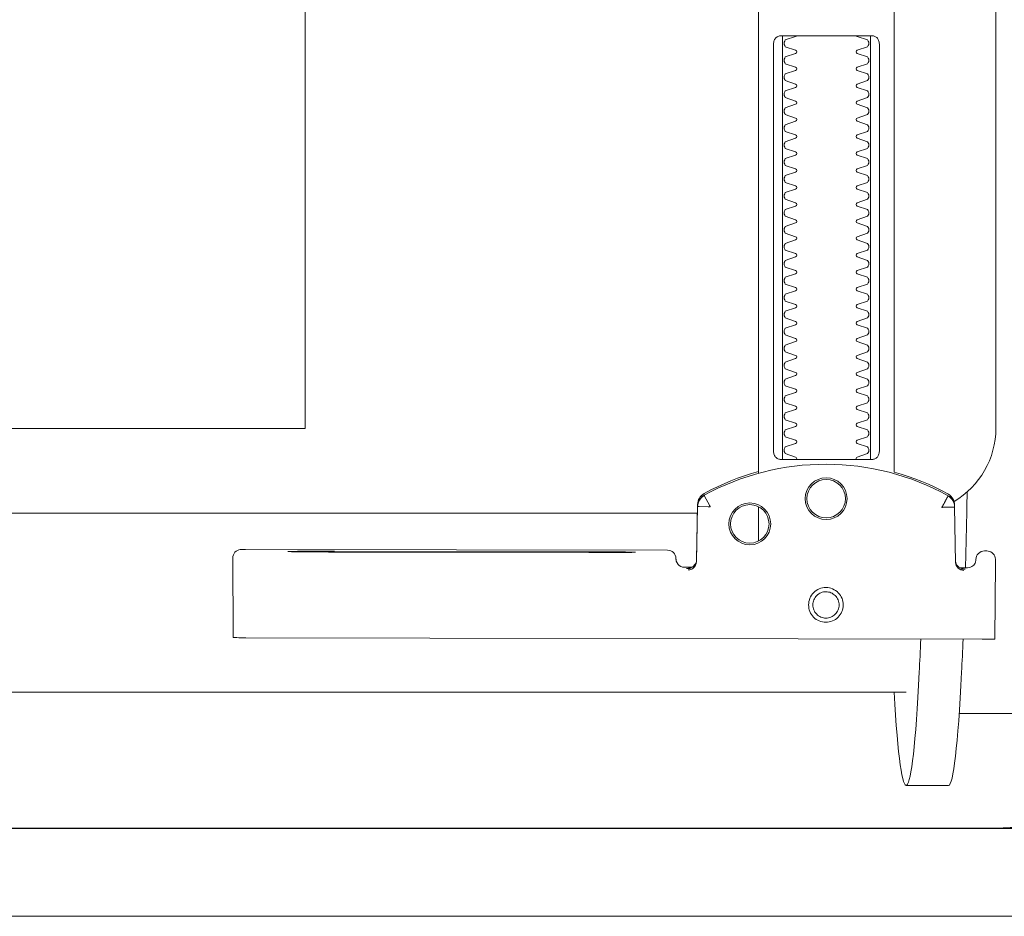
# Model space of a CAD drawing. Header units: millimetres. Extents: x 23192 to 177760, y -399809 to -79279.
# Tile 534 of 656: x 73274 to 73285, y -194641 to -194630. Entities that reach past the tile are written whole.
import ezdxf

# ---------------------------------------------------------------- set-up
doc = ezdxf.new("R2010")
doc.units = ezdxf.units.MM
doc.linetypes.add('DASHDOT', pattern=[25.4, 12.7, -6.35, 0, -6.35])
doc.linetypes.add('HIDDEN2', pattern=[4.7625, 3.175, -1.5875])
doc.layers.get('0').update_dxf_attribs({"lineweight": 0})
for name, color, linetype, lineweight in [('!! 0_ Istn-sciany', 3, 'Continuous', 30), ('!! 0_Osie', 1, 'DASHDOT', 13), ('0-osie-liniA', 14, 'DASHDOT', 5)]:
    doc.layers.add(name, color=color, linetype=linetype, lineweight=lineweight)
doc.layers.add('!! 2_WYBURZENIA DO REMONTU', color=7, linetype='Continuous', lineweight=0, true_color=0x4d4d4d, plot=False)
doc.layers.add('!!_@ wypos sanit nd', color=7, linetype='Continuous', lineweight=0, plot=False)

# ---------------------------------------------------------------- blocks, each defined once
blk = doc.blocks.new('A$Cff2eaf8b')
for points in [[(-0.18941, 0.09963), (-0.19441, 0.09963)], [(-0.19567, 0.09113), (-0.20939, 0.09113)], [(-0.18941, 0.08863), (-0.04454, 0.08863), (-0.04035, 0.08853), (-0.03617, 0.08824), (-0.032, 0.08775), (-0.02786, 0.08707), (-0.02376, 0.08619), (-0.0197, 0.08513), (-0.0157, 0.08388), (-0.01176, 0.08244), (-0.00789, 0.08082), (-0.0041, 0.07902), (-0.0004, 0.07705), (0.0032, 0.0749), (0.0067, 0.0726), (0.01009, 0.07012), (0.01337, 0.0675)], [(-0.19839, 0.08237), (-0.11148, 0.08219)], [(-0.19594, 0.07411), (-0.19609, 0.07411), (-0.19639, 0.07411), (-0.19593, 0.07402), (-0.19578, 0.07396), (-0.19564, 0.07387), (-0.19551, 0.07376), (-0.1954, 0.07363), (-0.19532, 0.07349), (-0.19526, 0.07333), (-0.19523, 0.07317)], [(-0.16479, 0.06647), (-0.16466, 0.07302), (-0.16465, 0.07318), (-0.16461, 0.07333), (-0.16454, 0.07348), (-0.16445, 0.07361), (-0.16435, 0.07373), (-0.16422, 0.07383), (-0.16409, 0.07391), (-0.16394, 0.07396), (-0.16349, 0.07404), (-0.1638, 0.07405), (-0.16395, 0.07405)], [(-0.12195, 0.07209), (-0.15195, 0.07215)], [(-0.15195, 0.07205), (-0.12195, 0.07199)], [(-0.172, 0.07079), (-0.172, 0.06674)], [(0.16493, 0.0675), (-0.16477, 0.0675)], [(-0.172, 0.06279), (-0.172, -0.00182)], [(-0.1852, 0.06018), (-0.1852, 0.01218)], [(-0.1748, 0.01218), (-0.1748, 0.06018)], [(-0.11847, -0.0325), (-0.11847, 0.0575), (0.11153, 0.0575), (0.11153, -0.0325)]]:
    blk.add_lwpolyline(points)
for points in [[(-0.19989, 0.08236), (-0.19995, 0.07336, 0.009369), (-0.19994, 0.07293), (-0.19992, 0.07276), (-0.19986, 0.07259), (-0.19979, 0.07243), (-0.19968, 0.07229), (-0.19955, 0.07217), (-0.19941, 0.07208), (-0.19924, 0.07201), (-0.19908, 0.07197), (-0.19895, 0.07196), (-0.1988, 0.07196)], [(-0.16413, 0.07389), (-0.16324, 0.07389), (-0.16303, 0.07386), (-0.16283, 0.0738), (-0.16264, 0.07369), (-0.16249, 0.07354), (-0.16237, 0.07337), (-0.16228, 0.07317), (-0.16225, 0.07297, 0.002299), (-0.16224, 0.07285, 0.40455), (-0.16124, 0.07188), (-0.11145, 0.07178), (-0.11127, 0.07178), (-0.11111, 0.07178), (-0.111, 0.07178), (-0.11083, 0.07179), (-0.11065, 0.07183), (-0.11049, 0.0719), (-0.11033, 0.072), (-0.1102, 0.07212), (-0.11009, 0.07227), (-0.11001, 0.07243), (-0.10996, 0.07261), (-0.10995, 0.07279), (-0.10997, 0.08178), (-0.10998, 0.08217)], [(-0.19576, 0.07395), (-0.19665, 0.07395, 0.282591), (-0.19754, 0.0734), (-0.19758, 0.07331), (-0.19761, 0.0732), (-0.19763, 0.07311), (-0.19764, 0.07296, -0.415352), (-0.19865, 0.07196)], [(-0.19623, 0.07426), (-0.19588, 0.0742), (-0.19555, 0.07399), (-0.19533, 0.07367), (-0.19523, 0.07332), (-0.19513, 0.06676), (-0.19513, 0.0667, 0.265347), (-0.19435, 0.06544, 0.125711), (-0.17997, 0.06173, 0.125711), (-0.16558, 0.06538, 0.26954), (-0.1648, 0.06667), (-0.16467, 0.07322), (-0.16464, 0.07344), (-0.16456, 0.07365), (-0.16444, 0.07383), (-0.16428, 0.07399), (-0.1641, 0.0741), (-0.16389, 0.07417), (-0.16368, 0.0742)], [(-0.19513, 0.06651), (-0.19511, 0.06632), (-0.19509, 0.06622), (-0.19506, 0.06612), (-0.19503, 0.06602), (-0.19498, 0.06592), (-0.19493, 0.06582), (-0.19488, 0.06573), (-0.19482, 0.06564), (-0.19475, 0.06556), (-0.19468, 0.06548), (-0.1946, 0.06541), (-0.19452, 0.06535), (-0.19443, 0.06529), (-0.19434, 0.06524), (-0.19358, 0.06483), (-0.19281, 0.06445), (-0.19203, 0.0641), (-0.19125, 0.06376), (-0.19045, 0.06345), (-0.18964, 0.06316), (-0.18882, 0.06289), (-0.188, 0.06265), (-0.188, -0.01362, 0.414214)], [(-0.172, 0.0626), (-0.17117, 0.06284), (-0.17034, 0.0631), (-0.16952, 0.06339), (-0.16872, 0.0637), (-0.16792, 0.06404), (-0.16713, 0.06439), (-0.16635, 0.06477), (-0.16558, 0.06518), (-0.16557, 0.06518, 0.269546), (-0.16479, 0.06647)], [(-0.15993, -0.0325), (-0.17249, -0.0325, 0.405519), (-0.172, -0.032), (-0.172, -0.0313, 0.414214), (-0.1725, -0.0308), (-0.1875, -0.0308, 0.414214), (-0.188, -0.0313), (-0.188, -0.032, 0.405519), (-0.18751, -0.0325), (-0.19, -0.0325, -0.414214), (-0.2, -0.0225), (-0.2, 0.0575, -0.266001), (-0.19506, 0.06612)], [(-0.18353, 0.01118, 0.182836), (-0.18364, 0.01127), (-0.18485, 0.01168, 0.050055), (-0.185, 0.01194), (-0.185, 0.01222, 0.050055), (-0.18485, 0.01248), (-0.18364, 0.01289, 0.719897), (-0.18364, 0.01327), (-0.18485, 0.01368, 0.050055), (-0.185, 0.01394), (-0.185, 0.01422, 0.050055), (-0.18485, 0.01448), (-0.18364, 0.01489, 0.719897), (-0.18364, 0.01527), (-0.18485, 0.01568, 0.050055), (-0.185, 0.01594), (-0.185, 0.01622, 0.050055), (-0.18485, 0.01648), (-0.18364, 0.01689, 0.719897), (-0.18364, 0.01727), (-0.18485, 0.01768, 0.050055), (-0.185, 0.01794), (-0.185, 0.01822, 0.050055), (-0.18485, 0.01848), (-0.18364, 0.01889, 0.719897), (-0.18364, 0.01927), (-0.18485, 0.01968, 0.050055), (-0.185, 0.01994), (-0.185, 0.02022, 0.050055), (-0.18485, 0.02048), (-0.18364, 0.02089, 0.719897), (-0.18364, 0.02127), (-0.18485, 0.02168, 0.050055), (-0.185, 0.02194), (-0.185, 0.02222, 0.050055), (-0.18485, 0.02248), (-0.18364, 0.02289, 0.719897), (-0.18364, 0.02327), (-0.18485, 0.02368, 0.050055), (-0.185, 0.02394), (-0.185, 0.02422, 0.050055), (-0.18485, 0.02448), (-0.18364, 0.02489, 0.719897), (-0.18364, 0.02527), (-0.18485, 0.02568, 0.050055), (-0.185, 0.02594), (-0.185, 0.02622, 0.050055), (-0.18485, 0.02648), (-0.18364, 0.02689, 0.719897), (-0.18364, 0.02727), (-0.18485, 0.02768, 0.050055), (-0.185, 0.02794), (-0.185, 0.02822, 0.050055), (-0.18485, 0.02848), (-0.18364, 0.02889, 0.719897), (-0.18364, 0.02927), (-0.18485, 0.02968, 0.050055), (-0.185, 0.02994), (-0.185, 0.03022, 0.050055), (-0.18485, 0.03048), (-0.18364, 0.03089, 0.719897), (-0.18364, 0.03127), (-0.18485, 0.03168, 0.050055), (-0.185, 0.03194), (-0.185, 0.03222, 0.050055), (-0.18485, 0.03248), (-0.18364, 0.03289, 0.719897), (-0.18364, 0.03327), (-0.18485, 0.03368, 0.050055), (-0.185, 0.03394), (-0.185, 0.03422, 0.050055), (-0.18485, 0.03448), (-0.18364, 0.03489, 0.719897), (-0.18364, 0.03527), (-0.18485, 0.03568, 0.050055), (-0.185, 0.03594), (-0.185, 0.03622, 0.050055), (-0.18485, 0.03648), (-0.18364, 0.03689, 0.719897), (-0.18364, 0.03727), (-0.18485, 0.03768, 0.050055), (-0.185, 0.03794), (-0.185, 0.03822, 0.050055), (-0.18485, 0.03848), (-0.18364, 0.03889, 0.719897), (-0.18364, 0.03927), (-0.18485, 0.03968, 0.050055), (-0.185, 0.03994), (-0.185, 0.04022, 0.050055), (-0.18485, 0.04048), (-0.18364, 0.04089, 0.719897), (-0.18364, 0.04127), (-0.18485, 0.04168, 0.050055), (-0.185, 0.04194), (-0.185, 0.04222, 0.050055), (-0.18485, 0.04248), (-0.18364, 0.04289, 0.719897), (-0.18364, 0.04327), (-0.18485, 0.04368, 0.050055), (-0.185, 0.04394), (-0.185, 0.04422, 0.050055), (-0.18485, 0.04448), (-0.18364, 0.04489, 0.719897), (-0.18364, 0.04527), (-0.18485, 0.04568, 0.050055), (-0.185, 0.04594), (-0.185, 0.04622, 0.050055), (-0.18485, 0.04648), (-0.18364, 0.04689, 0.719897), (-0.18364, 0.04727), (-0.18485, 0.04768, 0.050055), (-0.185, 0.04794), (-0.185, 0.04822, 0.050055), (-0.18485, 0.04848), (-0.18364, 0.04889, 0.719897), (-0.18364, 0.04927), (-0.18485, 0.04968, 0.050055), (-0.185, 0.04994), (-0.185, 0.05022, 0.050055), (-0.18485, 0.05048), (-0.18364, 0.05089, 0.719897), (-0.18364, 0.05127), (-0.18485, 0.05168, 0.050055), (-0.185, 0.05194), (-0.185, 0.05222, 0.050055), (-0.18485, 0.05248), (-0.18364, 0.05289, 0.719897), (-0.18364, 0.05327), (-0.18485, 0.05368, 0.050055), (-0.185, 0.05394), (-0.185, 0.05422, 0.050055), (-0.18485, 0.05448), (-0.18364, 0.05489, 0.719897), (-0.18364, 0.05527), (-0.18485, 0.05568, 0.050055), (-0.185, 0.05594), (-0.185, 0.05622, 0.050055), (-0.18485, 0.05648), (-0.18364, 0.05689, 0.719897), (-0.18364, 0.05727), (-0.18485, 0.05768, 0.050055), (-0.185, 0.05794), (-0.185, 0.05822, 0.050055), (-0.18485, 0.05848), (-0.18364, 0.05889, 0.719897), (-0.18364, 0.05927), (-0.18485, 0.05968, 0.050055), (-0.185, 0.05994), (-0.185, 0.06022, 0.050055), (-0.18485, 0.06048), (-0.18364, 0.06089, 0.474594), (-0.18353, 0.06118)], [(-0.17647, 0.06118, 0.474594), (-0.17636, 0.06089), (-0.17515, 0.06048, 0.050055), (-0.175, 0.06022), (-0.175, 0.05994, 0.050055), (-0.17515, 0.05968), (-0.17636, 0.05927, 0.719897), (-0.17636, 0.05889), (-0.17515, 0.05848, 0.050055), (-0.175, 0.05822), (-0.175, 0.05794, 0.050055), (-0.17515, 0.05768), (-0.17636, 0.05727, 0.719897), (-0.17636, 0.05689), (-0.17515, 0.05648, 0.050055), (-0.175, 0.05622), (-0.175, 0.05594, 0.050055), (-0.17515, 0.05568), (-0.17636, 0.05527, 0.719897), (-0.17636, 0.05489), (-0.17515, 0.05448, 0.050055), (-0.175, 0.05422), (-0.175, 0.05394, 0.050055), (-0.17515, 0.05368), (-0.17636, 0.05327, 0.719897), (-0.17636, 0.05289), (-0.17515, 0.05248, 0.050055), (-0.175, 0.05222), (-0.175, 0.05194, 0.050055), (-0.17515, 0.05168), (-0.17636, 0.05127, 0.719897), (-0.17636, 0.05089), (-0.17515, 0.05048, 0.050055), (-0.175, 0.05022), (-0.175, 0.04994, 0.050055), (-0.17515, 0.04968), (-0.17636, 0.04927, 0.719897), (-0.17636, 0.04889), (-0.17515, 0.04848, 0.050055), (-0.175, 0.04822), (-0.175, 0.04794, 0.050055), (-0.17515, 0.04768), (-0.17636, 0.04727, 0.719897), (-0.17636, 0.04689), (-0.17515, 0.04648, 0.050055), (-0.175, 0.04622), (-0.175, 0.04594, 0.050055), (-0.17515, 0.04568), (-0.17636, 0.04527, 0.719897), (-0.17636, 0.04489), (-0.17515, 0.04448, 0.050055), (-0.175, 0.04422), (-0.175, 0.04394, 0.050055), (-0.17515, 0.04368), (-0.17636, 0.04327, 0.719897), (-0.17636, 0.04289), (-0.17515, 0.04248, 0.050055), (-0.175, 0.04222), (-0.175, 0.04194, 0.050055), (-0.17515, 0.04168), (-0.17636, 0.04127, 0.719897), (-0.17636, 0.04089), (-0.17515, 0.04048, 0.050055), (-0.175, 0.04022), (-0.175, 0.03994, 0.050055), (-0.17515, 0.03968), (-0.17636, 0.03927, 0.719897), (-0.17636, 0.03889), (-0.17515, 0.03848, 0.050055), (-0.175, 0.03822), (-0.175, 0.03794, 0.050055), (-0.17515, 0.03768), (-0.17636, 0.03727, 0.719897), (-0.17636, 0.03689), (-0.17515, 0.03648, 0.050055), (-0.175, 0.03622), (-0.175, 0.03594, 0.050055), (-0.17515, 0.03568), (-0.17636, 0.03527, 0.719897), (-0.17636, 0.03489), (-0.17515, 0.03448, 0.050055), (-0.175, 0.03422), (-0.175, 0.03394, 0.050055), (-0.17515, 0.03368), (-0.17636, 0.03327, 0.719897), (-0.17636, 0.03289), (-0.17515, 0.03248, 0.050055), (-0.175, 0.03222), (-0.175, 0.03194, 0.050055), (-0.17515, 0.03168), (-0.17636, 0.03127, 0.719897), (-0.17636, 0.03089), (-0.17515, 0.03048, 0.050055), (-0.175, 0.03022), (-0.175, 0.02994, 0.050055), (-0.17515, 0.02968), (-0.17636, 0.02927, 0.719897), (-0.17636, 0.02889), (-0.17515, 0.02848, 0.050055), (-0.175, 0.02822), (-0.175, 0.02794, 0.050055), (-0.17515, 0.02768), (-0.17636, 0.02727, 0.719897), (-0.17636, 0.02689), (-0.17515, 0.02648, 0.050055), (-0.175, 0.02622), (-0.175, 0.02594, 0.050055), (-0.17515, 0.02568), (-0.17636, 0.02527, 0.719897), (-0.17636, 0.02489), (-0.17515, 0.02448, 0.050055), (-0.175, 0.02422), (-0.175, 0.02394, 0.050055), (-0.17515, 0.02368), (-0.17636, 0.02327, 0.719897), (-0.17636, 0.02289), (-0.17515, 0.02248, 0.050055), (-0.175, 0.02222), (-0.175, 0.02194, 0.050055), (-0.17515, 0.02168), (-0.17636, 0.02127, 0.719897), (-0.17636, 0.02089), (-0.17515, 0.02048, 0.050055), (-0.175, 0.02022), (-0.175, 0.01994, 0.050055), (-0.17515, 0.01968), (-0.17636, 0.01927, 0.719897), (-0.17636, 0.01889), (-0.17515, 0.01848, 0.050055), (-0.175, 0.01822), (-0.175, 0.01794, 0.050055), (-0.17515, 0.01768), (-0.17636, 0.01727, 0.719897), (-0.17636, 0.01689), (-0.17515, 0.01648, 0.050055), (-0.175, 0.01622), (-0.175, 0.01594, 0.050055), (-0.17515, 0.01568), (-0.17636, 0.01527, 0.719897), (-0.17636, 0.01489), (-0.17515, 0.01448, 0.050055), (-0.175, 0.01422), (-0.175, 0.01394, 0.050055), (-0.17515, 0.01368), (-0.17636, 0.01327, 0.719897), (-0.17636, 0.01289), (-0.17515, 0.01248, 0.050055), (-0.175, 0.01222), (-0.175, 0.01194, 0.050055), (-0.17515, 0.01168), (-0.17636, 0.01127, 0.182836), (-0.17647, 0.01118)]]:
    blk.add_lwpolyline(points, format="xyb")
for points in [[(-0.17994, 0.08038), (-0.17974, 0.08037), (-0.17954, 0.08034), (-0.17935, 0.08029), (-0.17916, 0.08022), (-0.17897, 0.08013), (-0.1788, 0.08003), (-0.17864, 0.07991), (-0.17849, 0.07978), (-0.17836, 0.07963), (-0.17824, 0.07947), (-0.17814, 0.07929), (-0.17805, 0.07911), (-0.17798, 0.07892), (-0.17793, 0.07873), (-0.17791, 0.07853), (-0.1779, 0.07833), (-0.17791, 0.07813), (-0.17794, 0.07793), (-0.17799, 0.07773), (-0.17805, 0.07754), (-0.17814, 0.07736), (-0.17824, 0.07719), (-0.17836, 0.07703), (-0.1785, 0.07688), (-0.17865, 0.07675), (-0.17881, 0.07663), (-0.17898, 0.07652), (-0.17916, 0.07644), (-0.17935, 0.07637), (-0.17955, 0.07632), (-0.17975, 0.07629), (-0.17995, 0.07628), (-0.18015, 0.07629), (-0.18035, 0.07632), (-0.18054, 0.07637), (-0.18073, 0.07644), (-0.18091, 0.07653), (-0.18109, 0.07663), (-0.18125, 0.07675), (-0.18139, 0.07689), (-0.18153, 0.07704), (-0.18165, 0.0772), (-0.18175, 0.07737), (-0.18184, 0.07755), (-0.1819, 0.07774), (-0.18195, 0.07794), (-0.18198, 0.07813), (-0.18199, 0.07834), (-0.18198, 0.07854), (-0.18195, 0.07873), (-0.1819, 0.07893), (-0.18183, 0.07912), (-0.18175, 0.0793), (-0.18164, 0.07947), (-0.18152, 0.07963), (-0.18139, 0.07978), (-0.18124, 0.07992), (-0.18108, 0.08004), (-0.18091, 0.08014), (-0.18072, 0.08022), (-0.18053, 0.08029), (-0.18034, 0.08034), (-0.18014, 0.08037)], [(-0.17994, 0.07987), (-0.17979, 0.07987), (-0.17964, 0.07984), (-0.17949, 0.07981), (-0.17935, 0.07976), (-0.17921, 0.07969), (-0.17908, 0.07961), (-0.17896, 0.07952), (-0.17885, 0.07942), (-0.17874, 0.07931), (-0.17865, 0.07918), (-0.17858, 0.07905), (-0.17851, 0.07892), (-0.17846, 0.07877), (-0.17842, 0.07862), (-0.1784, 0.07847), (-0.17839, 0.07832), (-0.1784, 0.07817), (-0.17842, 0.07802), (-0.17846, 0.07787), (-0.17851, 0.07773), (-0.17858, 0.07759), (-0.17866, 0.07746), (-0.17875, 0.07734), (-0.17885, 0.07723), (-0.17896, 0.07712), (-0.17909, 0.07703), (-0.17922, 0.07696), (-0.17935, 0.07689), (-0.1795, 0.07684), (-0.17964, 0.0768), (-0.1798, 0.07678), (-0.17995, 0.07677), (-0.1801, 0.07678), (-0.18025, 0.07681), (-0.1804, 0.07684), (-0.18054, 0.07689), (-0.18068, 0.07696), (-0.18081, 0.07704), (-0.18093, 0.07713), (-0.18104, 0.07723), (-0.18114, 0.07734), (-0.18123, 0.07747), (-0.18131, 0.0776), (-0.18138, 0.07773), (-0.18143, 0.07788), (-0.18146, 0.07803), (-0.18149, 0.07818), (-0.18149, 0.07833), (-0.18149, 0.07848), (-0.18146, 0.07863), (-0.18143, 0.07878), (-0.18137, 0.07892), (-0.18131, 0.07906), (-0.18123, 0.07919), (-0.18114, 0.07931), (-0.18104, 0.07942), (-0.18092, 0.07952), (-0.1808, 0.07962), (-0.18067, 0.07969), (-0.18053, 0.07976), (-0.18039, 0.07981), (-0.18024, 0.07985), (-0.18009, 0.07987)], [(-0.17471, 0.06118), (-0.17462, 0.06118), (-0.17454, 0.06117), (-0.17445, 0.06115), (-0.17437, 0.06113), (-0.17428, 0.06109), (-0.1742, 0.06105), (-0.17413, 0.061), (-0.17406, 0.06095), (-0.174, 0.06088), (-0.17394, 0.06081), (-0.17389, 0.06072), (-0.17384, 0.06062), (-0.17381, 0.06052), (-0.17378, 0.06041), (-0.17376, 0.06029), (-0.17376, 0.06018), (-0.17376, 0.01218), (-0.17376, 0.01206), (-0.17378, 0.01195), (-0.17381, 0.01184), (-0.17384, 0.01173), (-0.17389, 0.01164), (-0.17394, 0.01155), (-0.174, 0.01148), (-0.17406, 0.01141), (-0.17413, 0.01135), (-0.1742, 0.01131), (-0.17428, 0.01126), (-0.17437, 0.01123), (-0.17445, 0.01121), (-0.17454, 0.01119), (-0.17462, 0.01118), (-0.17471, 0.01118), (-0.18529, 0.01118), (-0.18538, 0.01118), (-0.18547, 0.01119), (-0.18555, 0.01121), (-0.18564, 0.01123), (-0.18572, 0.01126), (-0.1858, 0.01131), (-0.18587, 0.01135), (-0.18594, 0.01141), (-0.18601, 0.01148), (-0.18606, 0.01155), (-0.18612, 0.01164), (-0.18616, 0.01173), (-0.1862, 0.01184), (-0.18623, 0.01195), (-0.18624, 0.01206), (-0.18625, 0.01218), (-0.18625, 0.06018), (-0.18624, 0.06029), (-0.18623, 0.06041), (-0.1862, 0.06052), (-0.18616, 0.06062), (-0.18612, 0.06072), (-0.18606, 0.06081), (-0.18601, 0.06088), (-0.18594, 0.06095), (-0.18587, 0.061), (-0.1858, 0.06105), (-0.18572, 0.06109), (-0.18564, 0.06113), (-0.18555, 0.06115), (-0.18547, 0.06117), (-0.18538, 0.06118), (-0.18529, 0.06118)]]:
    blk.add_lwpolyline(points, close=True)
for points in [[(-0.19436, 0.06548), (-0.19435, 0.06548), (-0.19435, 0.06548), (-0.19435, 0.06548), (-0.19435, 0.06548), (-0.19435, 0.06548), (-0.19435, 0.06548), (-0.19435, 0.06548), (-0.19435, 0.06548), (-0.19435, 0.06548), (-0.19435, 0.06548), (-0.19435, 0.06548), (-0.19435, 0.06548), (-0.19435, 0.06548), (-0.19435, 0.06548), (-0.19435, 0.06548), (-0.19435, 0.06548), (-0.19435, 0.06548), (-0.19435, 0.06548), (-0.19435, 0.06549), (-0.19435, 0.06549), (-0.19435, 0.06549), (-0.19435, 0.06549), (-0.19435, 0.06549), (-0.19435, 0.06549), (-0.19435, 0.0655), (-0.19435, 0.0655), (-0.19434, 0.0655), (-0.19434, 0.06551), (-0.19434, 0.06551), (-0.19434, 0.06552), (-0.19433, 0.06552), (-0.19433, 0.06553), (-0.19433, 0.06553), (-0.19433, 0.06554), (-0.19432, 0.06554), (-0.19432, 0.06555), (-0.19432, 0.06555), (-0.19432, 0.06556), (-0.19431, 0.06556), (-0.19431, 0.06557), (-0.19431, 0.06558), (-0.1943, 0.06558), (-0.1943, 0.06559), (-0.19429, 0.0656), (-0.19429, 0.06561), (-0.19429, 0.06561), (-0.19428, 0.06562), (-0.19428, 0.06563), (-0.19427, 0.06564), (-0.19427, 0.06565), (-0.19426, 0.06566), (-0.19426, 0.06566), (-0.19425, 0.06567), (-0.19425, 0.06568), (-0.19424, 0.06569), (-0.19424, 0.0657), (-0.19423, 0.06571), (-0.19423, 0.06572), (-0.19422, 0.06573), (-0.19422, 0.06574), (-0.19421, 0.06575), (-0.1942, 0.06576), (-0.1942, 0.06578), (-0.19419, 0.06579), (-0.19419, 0.0658), (-0.19418, 0.06581), (-0.19417, 0.06582), (-0.19417, 0.06583), (-0.19416, 0.06585), (-0.19415, 0.06586), (-0.19414, 0.06588), (-0.19413, 0.06591), (-0.19411, 0.06594), (-0.1941, 0.06596), (-0.19408, 0.06599), (-0.19407, 0.06602), (-0.19405, 0.06605), (-0.19395, 0.06623), (-0.19393, 0.06626), (-0.1939, 0.06633), (-0.19388, 0.06636), (-0.19386, 0.0664), (-0.19384, 0.06643), (-0.19382, 0.06646), (-0.1938, 0.0665), (-0.19378, 0.06653), (-0.19377, 0.06657), (-0.19376, 0.06659), (-0.19375, 0.0666), (-0.19375, 0.0666), (-0.19374, 0.06662), (-0.19373, 0.06663), (-0.19372, 0.06664), (-0.19372, 0.06665), (-0.19371, 0.06666), (-0.19371, 0.06667), (-0.19371, 0.06667), (-0.1937, 0.06668), (-0.1937, 0.06668), (-0.1937, 0.06668), (-0.1937, 0.06669), (-0.1937, 0.06669), (-0.1937, 0.0667), (-0.19369, 0.06671), (-0.19369, 0.06671), (-0.19369, 0.06672), (-0.19368, 0.06672), (-0.19368, 0.06672), (-0.19368, 0.06673), (-0.19367, 0.06673), (-0.19367, 0.06674), (-0.19367, 0.06674), (-0.19366, 0.06674), (-0.19365, 0.06675), (-0.19365, 0.06675), (-0.19364, 0.06676), (-0.19364, 0.06676), (-0.19364, 0.06676), (-0.19364, 0.06677), (-0.19363, 0.06677), (-0.19363, 0.06678), (-0.19363, 0.06678), (-0.19363, 0.06678), (-0.19363, 0.06679), (-0.19363, 0.06679), (-0.19363, 0.0668), (-0.19363, 0.0668), (-0.19363, 0.06681), (-0.19364, 0.06681), (-0.19364, 0.06681), (-0.19364, 0.06682), (-0.19364, 0.06682), (-0.19364, 0.06682), (-0.19365, 0.06682), (-0.19365, 0.06682), (-0.19365, 0.06682), (-0.19365, 0.06682), (-0.19365, 0.06682), (-0.19366, 0.06682), (-0.19366, 0.06682), (-0.19366, 0.06682), (-0.19366, 0.06682), (-0.19366, 0.06682), (-0.19367, 0.06682), (-0.19367, 0.06682), (-0.19367, 0.06682), (-0.19367, 0.06682), (-0.19367, 0.06682), (-0.19368, 0.06682), (-0.19368, 0.06682), (-0.19369, 0.06682), (-0.19369, 0.06682), (-0.19369, 0.06681), (-0.1937, 0.06681), (-0.1937, 0.06681), (-0.19371, 0.06681), (-0.19371, 0.06681), (-0.19371, 0.06681), (-0.19371, 0.06681), (-0.19372, 0.0668), (-0.19372, 0.0668), (-0.19373, 0.0668), (-0.19373, 0.0668), (-0.19374, 0.0668), (-0.19374, 0.0668), (-0.19374, 0.0668), (-0.19375, 0.0668), (-0.19375, 0.06681), (-0.19376, 0.06681), (-0.19376, 0.06681), (-0.19377, 0.06681), (-0.19377, 0.06681), (-0.19377, 0.06681), (-0.19377, 0.06681), (-0.19378, 0.06681), (-0.19378, 0.06681), (-0.19378, 0.06681), (-0.19378, 0.06681), (-0.19379, 0.06681), (-0.19379, 0.06681), (-0.19379, 0.06681), (-0.19379, 0.06681), (-0.1938, 0.06681), (-0.1938, 0.06681), (-0.19381, 0.06681), (-0.19381, 0.06681), (-0.19382, 0.06681), (-0.19383, 0.06681), (-0.19383, 0.06681), (-0.19384, 0.06681), (-0.19385, 0.06681), (-0.19385, 0.06681), (-0.19386, 0.06681), (-0.19387, 0.06681), (-0.19388, 0.06681), (-0.19389, 0.06681), (-0.19389, 0.0668), (-0.1939, 0.0668), (-0.19391, 0.0668), (-0.19392, 0.0668), (-0.19397, 0.0668), (-0.19398, 0.0668), (-0.19399, 0.0668), (-0.194, 0.0668), (-0.19401, 0.0668), (-0.19402, 0.0668), (-0.19403, 0.0668), (-0.19405, 0.0668), (-0.19406, 0.0668), (-0.19407, 0.0668), (-0.19408, 0.0668), (-0.19409, 0.0668), (-0.1941, 0.0668), (-0.19412, 0.0668), (-0.19417, 0.0668), (-0.19419, 0.0668), (-0.19421, 0.0668), (-0.19424, 0.0668), (-0.19426, 0.0668), (-0.19429, 0.0668), (-0.19431, 0.0668), (-0.19433, 0.0668), (-0.19436, 0.0668), (-0.19438, 0.06679), (-0.19455, 0.06679), (-0.19457, 0.06679), (-0.19459, 0.06679), (-0.19461, 0.06679), (-0.19463, 0.06679), (-0.19464, 0.06679), (-0.19465, 0.06679), (-0.19466, 0.06679), (-0.19467, 0.06679), (-0.19468, 0.06679), (-0.19469, 0.06679), (-0.1947, 0.06679), (-0.19471, 0.06679), (-0.19472, 0.06679), (-0.19473, 0.06679), (-0.19474, 0.06679), (-0.19474, 0.06679), (-0.19475, 0.06679), (-0.19476, 0.06679), (-0.19477, 0.06679), (-0.19478, 0.06679), (-0.19479, 0.06679), (-0.1948, 0.06679), (-0.1948, 0.06679), (-0.19481, 0.06679), (-0.19482, 0.06678), (-0.19483, 0.06678), (-0.19484, 0.06678), (-0.19484, 0.06678), (-0.19485, 0.06678), (-0.19486, 0.06678), (-0.19487, 0.06678), (-0.19487, 0.06678), (-0.19488, 0.06678), (-0.19489, 0.06678), (-0.1949, 0.06678), (-0.1949, 0.06678), (-0.19491, 0.06678), (-0.19492, 0.06678), (-0.19492, 0.06678), (-0.19493, 0.06678), (-0.19494, 0.06678), (-0.19494, 0.06678), (-0.19495, 0.06678), (-0.19496, 0.06678), (-0.19496, 0.06678), (-0.19497, 0.06678), (-0.19499, 0.06678), (-0.19499, 0.06678), (-0.195, 0.06678), (-0.195, 0.06678), (-0.19501, 0.06678), (-0.19501, 0.06678), (-0.19502, 0.06678), (-0.19502, 0.06678), (-0.19503, 0.06678), (-0.19503, 0.06678), (-0.19504, 0.06678), (-0.19504, 0.06678), (-0.19505, 0.06678), (-0.19505, 0.06678), (-0.19505, 0.06678), (-0.19506, 0.06678), (-0.19506, 0.06678), (-0.19507, 0.06678), (-0.19507, 0.06678), (-0.19507, 0.06678), (-0.19508, 0.06678), (-0.19508, 0.06678), (-0.19508, 0.06678), (-0.19509, 0.06678), (-0.19509, 0.06678), (-0.19509, 0.06678), (-0.1951, 0.06678), (-0.1951, 0.06678), (-0.1951, 0.06678), (-0.19511, 0.06678), (-0.19511, 0.06678), (-0.19511, 0.06678), (-0.19511, 0.06678), (-0.19511, 0.06678), (-0.19512, 0.06678), (-0.19512, 0.06678), (-0.19512, 0.06678), (-0.19512, 0.06678), (-0.19512, 0.06678), (-0.19512, 0.06678), (-0.19513, 0.06678), (-0.19513, 0.06677), (-0.19513, 0.06677), (-0.19513, 0.06677), (-0.19513, 0.06677), (-0.19513, 0.06677), (-0.19513, 0.06677), (-0.19513, 0.06677), (-0.19513, 0.06677), (-0.19513, 0.06677), (-0.19513, 0.06677), (-0.19513, 0.06677), (-0.19513, 0.06677), (-0.19513, 0.06677), (-0.19513, 0.06677), (-0.19513, 0.06677), (-0.19513, 0.06678), (-0.19513, 0.06678), (-0.19513, 0.06678), (-0.19513, 0.06678), (-0.19513, 0.06678), (-0.19513, 0.06678), (-0.19513, 0.06678), (-0.19513, 0.06678), (-0.19513, 0.06678), (-0.19513, 0.06678), (-0.19513, 0.06678), (-0.19513, 0.06678), (-0.19513, 0.06678), (-0.19513, 0.06678), (-0.19513, 0.06678), (-0.19513, 0.06677), (-0.19513, 0.06677, 0.269547)], [(-0.1648, 0.06671), (-0.16481, 0.06671), (-0.16485, 0.06672), (-0.16497, 0.06672), (-0.16603, 0.06675), (-0.16612, 0.06675), (-0.16616, 0.06675), (-0.1662, 0.06675), (-0.16623, 0.06676), (-0.16627, 0.06677), (-0.1663, 0.06675), (-0.1663, 0.06672), (-0.16628, 0.0667), (-0.16625, 0.06667), (-0.16623, 0.06663), (-0.16622, 0.0666), (-0.1662, 0.06657), (-0.16561, 0.06549), (-0.1656, 0.06545), (-0.16558, 0.06542, 0.269546)]]:
    blk.add_lwpolyline(points, format="xyb", close=True)
for centre, radius in [((-0.17096, 0.06877), 0.00247), ((-0.17096, 0.06877), 0.00227), ((-0.17997, 0.06579), 0.00247), ((-0.17997, 0.06579), 0.00227)]:
    blk.add_circle(centre, radius)
for centre, major_axis, ratio, start_param, end_param in [((-0.18941, 0.04363), (0, 0.056), 0.04256, 5.645661, 6.988802), ((-0.19441, 0.04363), (0, 0.056), 0.04256, 0, 0.705617), ((-0.19441, 0.04363), (0, 0.056), 0.04256, 0.705617, 0.806963), ((-0.18941, 0.04363), (0, 0.056), 0.04256, 0.705617, 0.807212), ((-0.19839, 0.08235), (-0.0015, 0), 0.008726, 4.712674, 6.283151), ((-0.11148, 0.08218), (-0.0015, 0), 0.008726, 3.141878, 4.712682), ((-0.19664, 0.07495), (-0.000002, -0.001), 0.000289, 6.274459, 6.283185), ((-0.19441, 0.04363), (0, 0.056), 0.04256, 0.998527, 1.179108), ((-0.16324, 0.07489), (-0.000002, -0.001), 0.000289, 6.274459, 6.283185), ((-0.15195, 0.0721), (0.0055, -0.00001), 0.008726, 1.571085, 4.712678), ((-0.12195, 0.07204), (0.0055, -0.00001), 0.008726, 4.712678, 7.854271), ((-0.19879, 0.07296), (-0.000011, -0.001), 0.706875, 0, 0.012337), ((-0.19844, 0.07196), (-0.000501, 0.000001), 0.008726, 0.786107, 1.14947), ((-0.19864, 0.07296), (-0.000006, -0.001), 0.408573, 0, 0.00956), ((-0.19463, 0.06658), (-0.0005, -0.000008), 0.017454, 0, 0.000137), ((-0.1653, 0.06668), (0.0005, -0.00001), 0.000006, 6.282744, 6.283185), ((-0.1852, 0.06018), (0, 0.001), 0.000289, 4.712389, 6.283185), ((-0.1748, 0.06018), (0, -0.001), 0.000289, 1.570796, 3.141593), ((-0.1852, 0.01218), (0, -0.001), 0.000289, 0, 1.570796), ((-0.1748, 0.01218), (0, -0.001), 0.000289, 0, 1.570796)]:
    blk.add_ellipse(centre, major_axis=major_axis, ratio=ratio, start_param=start_param, end_param=end_param)
blk = doc.blocks.new('BLOK OSI')
at = {"layer": '0-osie-liniA', "ltscale": 5}
blk.add_lwpolyline([(48639.25763, -194702.0883), (55442.2848, -194702.0883)], dxfattribs=at)

msp = doc.modelspace()

# ---------------------------------------------------------------- linework, layer by layer
at = {"layer": '!! 0_ Istn-sciany'}
msp.add_lwpolyline([(73219.42327, -194639.5883), (73521.42327, -194639.5883)], dxfattribs=at)
at = {"layer": '!! 2_WYBURZENIA DO REMONTU', "linetype": 'HIDDEN2', "ltscale": 3}
msp.add_line((73285.08994, -194639.5883), (73245.08994, -194639.5883), dxfattribs=at)
msp.add_arc((73285.08994, -194637.0883), 2.5, 270, 0, dxfattribs=at)

# ---------------------------------------------------------------- block references
at = {"layer": '!! 0_Osie'}
msp.add_blockref('BLOK OSI', (22443.71185, 61.46017), dxfattribs=at)
at = {"layer": '!!_@ wypos sanit nd', "xscale": 100, "yscale": 100, "zscale": 100, "rotation": 180}
msp.add_blockref('A$Cff2eaf8b', (73265.08994, -194629.12226), dxfattribs=at)

doc.saveas('drawing.dxf')
